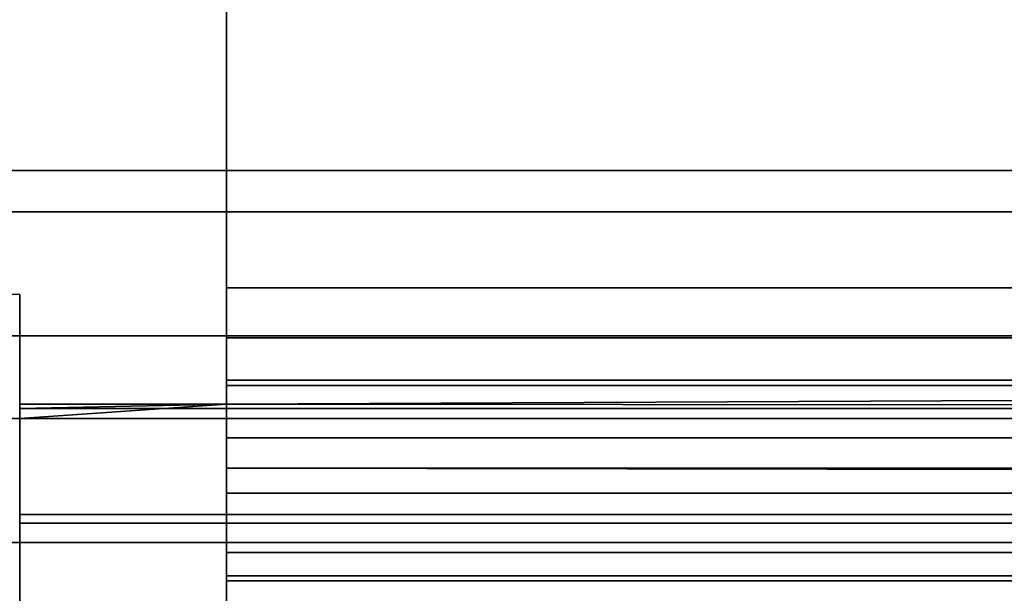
# Model space of a CAD drawing. Header units: millimetres. Extents: x -603 to 3703, y -115 to 249.
# Tile 936 of 1056: x 3123.2 to 3135.09, y 14.39 to 21.32. Entities that reach past the tile are written whole.
import ezdxf

# ---------------------------------------------------------------- set-up
doc = ezdxf.new("R2010")
doc.units = ezdxf.units.MM
doc.layers.add('151', color=7, linetype='Continuous', true_color=0xffffff)

# ---------------------------------------------------------------- blocks, each defined once
blk = doc.blocks.new('UG_SURFACE_003')
at = {"layer": '151', "color": 252, "linetype": 'Continuous', "lineweight": 35}
for points in [[(3703, -13.3, 2212.25), (3703, 230.4, 2212.25), (2297, 230.4, 2212.25), (2297, -13.3, 2212.25)], [(2447, -13.3, 2062.25), (2447, 230.4, 2062.25), (3553, 230.4, 2062.25), (3553, -13.3, 2062.25)]]:
    blk.add_3dface(points, dxfattribs=at)
blk = doc.blocks.new('UG_SURFACE_189')
at = {"layer": '151', "color": 7, "linetype": 'Continuous', "lineweight": 35}
for points in [[(3496.65, 11.15, 2003.9), (3496.65, 229.15, 2003.9), (2503.35, 229.15, 2003.9), (2503.35, 11.15, 2003.9)], [(2503.5, 11.15, 2003.75), (2503.5, 229.15, 2003.75), (3496.5, 229.15, 2003.75), (3496.5, 11.15, 2003.75)]]:
    blk.add_3dface(points, dxfattribs=at)
blk = doc.blocks.new('UG_SURFACE_190')
at = {"layer": '151', "color": 41, "linetype": 'Continuous', "lineweight": 35}
for points in [[(3496.65, 229.15, 2003.9), (3496.65, 11.15, 2003.9), (2503.35, 11.15, 2003.9), (2503.35, 229.15, 2003.9)], [(3510.5, 19, 2017.75), (3510.5, 71, 2017.75), (2489.5, 71, 2017.75), (2489.5, 19, 2017.75)], [(3501, 19.5, 2008.25), (3503.5, 19.5, 2010.75), (2496.5, 19.5, 2010.75), (2499, 19.5, 2008.25)], [(3503.5, 19.5, 2010.75), (3503.5, 17.5, 2010.75), (2496.5, 17.5, 2010.75), (2496.5, 19.5, 2010.75)], [(3501, 19.5, 2008.25), (2499, 19.5, 2008.25), (2499, 11.15, 2008.25), (3501, 11.15, 2008.25)], [(3509, 17.5, 2016.25), (3510.5, 19, 2017.75), (2489.5, 19, 2017.75), (2491, 17.5, 2016.25)], [(3503.5, 17.5, 2010.75), (3509, 17.5, 2016.25), (2491, 17.5, 2016.25), (2496.5, 17.5, 2010.75)]]:
    blk.add_3dface(points, dxfattribs=at)
blk = doc.blocks.new('UG_SURFACE_206')
at = {"layer": '151', "color": 252, "linetype": 'Continuous', "lineweight": 35}
for points in [[(3125.7, 18.08, 2020.25), (3125.7, 22.801, 2020.25), (3125.7, 22.801, 2018.75), (3125.7, 18.08, 2018.75)], [(3125.7, 22.801, 2020.25), (3444.3, 18.08, 2020.25), (3444.3, 22.801, 2020.25)], [(3125.7, 22.801, 2020.25), (3125.7, 18.08, 2020.25), (3444.3, 18.08, 2020.25)], [(3125.7, 22.801, 2018.75), (3252.64, 18.08, 2018.75), (3187.92, 18.08, 2018.75)], [(3125.7, 22.801, 2018.75), (3444.3, 22.801, 2018.75), (3317.36, 18.08, 2018.75), (3252.64, 18.08, 2018.75)], [(3187.92, 18.08, 2018.75), (3125.7, 18.08, 2018.75), (3125.7, 22.801, 2018.75)], [(3125.7, 16.901, 2020.015), (3444.3, 16.901, 2020.015), (3444.3, 18.08, 2020.25), (3125.7, 18.08, 2020.25)], [(3125.7, 18.08, 2018.75), (3187.92, 18.08, 2018.75), (3187.92, 17.475, 2018.63), (3125.7, 17.475, 2018.63)], [(3125.7, 18.08, 2018.75), (3125.7, 17.475, 2018.63), (3125.7, 16.901, 2020.015), (3125.7, 18.08, 2020.25)], [(3125.7, 17.475, 2018.63), (3187.92, 17.475, 2018.63), (3187.92, 16.963, 2018.287), (3125.7, 16.963, 2018.287)], [(3125.7, 15.902, 2019.348), (3125.7, 16.901, 2020.015), (3125.7, 17.475, 2018.63), (3125.7, 16.963, 2018.287)], [(3125.7, 16.673, 2017.889), (3187.92, 16.963, 2018.287), (3187.92, 16.62, 2017.775)], [(3125.7, 16.673, 2017.889), (3125.7, 16.963, 2018.287), (3187.92, 16.963, 2018.287)], [(3125.7, 16.963, 2018.287), (3125.7, 16.673, 2017.889), (3125.7, 15.338, 2018.572), (3125.7, 15.902, 2019.348)], [(3125.7, 15.902, 2019.348), (3444.3, 15.902, 2019.348), (3444.3, 16.901, 2020.015), (3125.7, 16.901, 2020.015)], [(3187.92, 16.62, 2017.775), (3123.2, 16.62, 2017.775), (3125.7, 16.673, 2017.889)], [(3123.2, 16.62, 2017.775), (3123.2, 16.673, 2017.889), (3125.7, 16.673, 2017.889)], [(3125.7, 16.673, 2017.889), (3123.2, 16.673, 2017.889), (3123.2, 16.5, 2017.978)], [(3123.2, 16.5, 2017.978), (3123.2, 15.338, 2018.572), (3125.7, 15.338, 2018.572), (3125.7, 16.673, 2017.889)], [(3187.92, 16.5, 2017.17), (3123.2, 16.5, 2017.17), (3123.2, 16.62, 2017.775), (3187.92, 16.62, 2017.775)], [(3047.08, 16.5, 2017.17), (3111.8, 16.5, 2017.17), (3125.7, 16.5, 2015.151), (3109.3, 16.5, 2015.151)], [(3109.3, 16.5, 2015.151), (3125.7, 16.5, 2015.151), (3125.7, 15, 2015.151), (3109.3, 15, 2015.151)], [(3125.7, 16.5, 2015.151), (3111.8, 16.5, 2017.17), (3123.2, 16.5, 2017.17)], [(3123.2, 16.5, 2017.17), (3187.92, 16.5, 2017.17), (3125.7, 16.5, 2015.151)], [(3125.7, 16.5, 2011.83), (3125.7, 16.266, 2010.651), (3125.7, 14.88, 2011.225), (3125.7, 15, 2011.83)], [(3125.7, 15, 2011.83), (3125.7, 15, 2015.151), (3125.7, 16.5, 2015.151), (3125.7, 16.5, 2011.83)], [(3125.7, 16.5, 2011.83), (3444.3, 16.5, 2011.83), (3444.3, 16.266, 2010.651), (3125.7, 16.266, 2010.651)], [(3444.3, 16.5, 2011.83), (3125.7, 16.5, 2011.83), (3252.64, 16.5, 2017.17), (3317.36, 16.5, 2017.17)], [(3125.7, 16.5, 2011.83), (3125.7, 16.5, 2015.151), (3187.92, 16.5, 2017.17), (3252.64, 16.5, 2017.17)], [(3125.7, 14.537, 2010.713), (3125.7, 14.88, 2011.225), (3125.7, 16.266, 2010.651), (3125.7, 15.598, 2009.652)], [(3125.7, 16.266, 2010.651), (3444.3, 16.266, 2010.651), (3444.3, 15.598, 2009.652), (3125.7, 15.598, 2009.652)], [(3444.3, 15.338, 2018.572), (3125.7, 15.902, 2019.348), (3125.7, 15.338, 2018.572)], [(3444.3, 15.338, 2018.572), (3444.3, 15.902, 2019.348), (3125.7, 15.902, 2019.348)], [(3125.7, 15.598, 2009.652), (3125.7, 14.599, 2008.985), (3125.7, 14.025, 2010.37), (3125.7, 14.537, 2010.713)], [(3125.7, 15.598, 2009.652), (3444.3, 15.598, 2009.652), (3444.3, 14.599, 2008.985), (3125.7, 14.599, 2008.985)], [(3125.7, 15.338, 2018.572), (3123.2, 15.338, 2018.572), (3123.2, 15.234, 2018.349), (3446.8, 15.234, 2018.349)], [(3446.8, 15.234, 2018.349), (3123.2, 15.234, 2018.349), (3123.2, 15, 2017.17), (3446.8, 15, 2017.17)], [(3125.7, 15.338, 2018.572), (3446.8, 15.234, 2018.349), (3444.3, 15.338, 2018.572)], [(3109.3, 15, 2015.151), (3125.7, 15, 2015.151), (3446.8, 15, 2017.17), (3123.2, 15, 2017.17)], [(3125.7, 14.88, 2011.225), (3444.3, 14.88, 2011.225), (3444.3, 15, 2011.83), (3125.7, 15, 2011.83)], [(3446.8, 15, 2017.17), (3125.7, 15, 2015.151), (3444.3, 15, 2015.151), (3458.2, 15, 2017.17)], [(3125.7, 15, 2015.151), (3125.7, 15, 2011.83), (3444.3, 15, 2011.83), (3444.3, 15, 2015.151)], [(3125.7, 14.537, 2010.713), (3444.3, 14.537, 2010.713), (3444.3, 14.88, 2011.225), (3125.7, 14.88, 2011.225)], [(3125.7, 13.42, 2010.25), (3125.7, 14.025, 2010.37), (3125.7, 14.599, 2008.985), (3125.7, 13.42, 2008.75)], [(3125.7, 14.599, 2008.985), (3444.3, 14.599, 2008.985), (3444.3, 13.42, 2008.75), (3125.7, 13.42, 2008.75)], [(3125.7, 14.025, 2010.37), (3444.3, 14.025, 2010.37), (3444.3, 14.537, 2010.713), (3125.7, 14.537, 2010.713)]]:
    blk.add_3dface(points, dxfattribs=at)
blk = doc.blocks.new('UG_SURFACE_230')
at = {"layer": '151', "color": 252, "linetype": 'Continuous', "lineweight": 35}
for points in [[(2485.5, -30.22, 2021.75), (3514.5, -30.22, 2021.75), (3514.5, 62.62, 2021.75), (2485.5, 62.62, 2021.75)], [(2487, -30.22, 2020.25), (2487, 62.62, 2020.25), (3513, 62.62, 2020.25), (3513, -30.22, 2020.25)]]:
    blk.add_3dface(points, dxfattribs=at)

msp = doc.modelspace()

# ---------------------------------------------------------------- linework, layer by layer
at = {"layer": '151', "color": 252, "linetype": 'Continuous', "lineweight": -3, "true_color": 0x939598}
for p, q in [((3125.7, 18.08, 2020.25), (3125.7, 22.801, 2020.25)), ((3125.7, 18.08, 2018.75), (3125.7, 22.801, 2018.75)), ((2496.5, 19.5, 2010.75), (3503.5, 19.5, 2010.75)), ((2499, 19.5, 2008.25), (3501, 19.5, 2008.25)), ((2489.5, 19, 2017.75), (3510.5, 19, 2017.75)), ((3444.3, 18.08, 2018.75), (3125.7, 18.08, 2018.75)), ((3444.3, 18.08, 2020.25), (3125.7, 18.08, 2020.25)), ((3123.2, 18, 2010.25), (3111.8, 18, 2010.25)), ((3123.2, 18, 2008.75), (3111.8, 18, 2008.75)), ((3123.2, 18, 2008.75), (3123.2, 18, 2010.25)), ((3123.2, 18, 2010.25), (3123.2, 13, 2010.25)), ((3123.2, 13, 2008.75), (3123.2, 18, 2008.75)), ((2491, 17.5, 2016.25), (3509, 17.5, 2016.25)), ((2496.5, 17.5, 2010.75), (3503.5, 17.5, 2010.75)), ((3123.2, 16.673, 2017.889), (3123.2, 16.5, 2017.978)), ((3125.7, 16.673, 2017.889), (3123.2, 16.673, 2017.889)), ((3125.7, 16.673, 2017.889), (3125.7, 15.338, 2018.572)), ((3125.7, 16.5, 2015.151), (3109.3, 16.5, 2015.151)), ((3111.8, 16.5, 2021.75), (3123.2, 16.5, 2021.75)), ((3123.2, 16.5, 2021.75), (3123.2, 16.5, 2017.978)), ((3123.2, 16.5, 2017.17), (3123.2, 16.5, 2017.978)), ((3123.2, 16.5, 2017.978), (3123.2, 15.338, 2018.572)), ((3446.8, 16.5, 2017.17), (3123.2, 16.5, 2017.17)), ((3123.2, 16.5, 2021.75), (3123.2, 15, 2021.75)), ((3444.3, 16.5, 2011.83), (3125.7, 16.5, 2011.83)), ((3125.7, 16.5, 2015.151), (3125.7, 16.5, 2011.83)), ((3125.7, 16.5, 2015.151), (3125.7, 15, 2015.151)), ((3125.7, 15.338, 2018.572), (3123.2, 15.338, 2018.572)), ((3125.7, 15, 2015.151), (3109.3, 15, 2015.151)), ((3111.8, 15, 2021.75), (3123.2, 15, 2021.75)), ((3446.8, 15, 2017.17), (3123.2, 15, 2017.17)), ((3123.2, 15, 2021.75), (3123.2, 15, 2017.17)), ((3444.3, 15, 2011.83), (3125.7, 15, 2011.83)), ((3125.7, 15, 2011.83), (3125.7, 15, 2015.151))]:
    msp.add_line(p, q, dxfattribs=at)
at = {"layer": '151', "color": 252, "linetype": 'Continuous', "lineweight": -3, "true_color": 0x939598, "extrusion": (1, 0, 0)}
for centre, radius, start, end in [((18.08, 2017.17, 3125.7), 3.08, 90, 152.9233), ((18.08, 2017.17, 3125.7), 1.58, 90, 152.9233), ((18.08, 2017.17, 3123.2), 3.08, 152.9233, 180), ((13.42, 2011.83, 3125.7), 1.58, 270, 0)]:
    msp.add_arc(centre, radius, start, end, dxfattribs=at)
at = {"layer": '151', "color": 252, "linetype": 'Continuous', "lineweight": -3, "true_color": 0x939598, "extrusion": (-1, 0, 0)}
for centre, radius, start, end in [((-18.08, 2017.17, -3123.2), 1.58, 0, 27.0767), ((-13.42, 2011.83, -3125.7), 3.08, 180, 270)]:
    msp.add_arc(centre, radius, start, end, dxfattribs=at)

# ---------------------------------------------------------------- block references
at = {"layer": '151', "color": 252, "linetype": 'Continuous', "lineweight": -3, "true_color": 0x939598}
for name in ['UG_SURFACE_189', 'UG_SURFACE_003', 'UG_SURFACE_190', 'UG_SURFACE_230', 'UG_SURFACE_206']:
    msp.add_blockref(name, (0, 0), dxfattribs=at)

doc.saveas('drawing.dxf')
